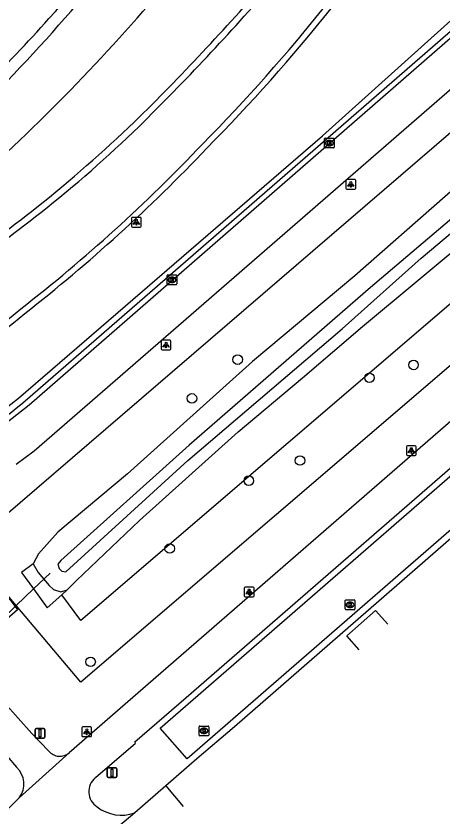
# Model space of a CAD drawing. Extents: x 155018 to 156648, y 383980 to 385733.
# Drawn here: x 156128 to 156171.6, y 384255.9 to 384337.8 of the extents above; entities that cross this region are included whole.
import ezdxf

# ---------------------------------------------------------------- set-up
doc = ezdxf.new("R2010")
doc.units = 0
for name, color, linetype in [('IMGEO_Berm_groen', 7, 'Continuous'), ('IMGEO_Boom', 7, 'Continuous'), ('IMGEO_Duiker', 7, 'Continuous'), ('IMGEO_Fietspad_gesloten', 7, 'Continuous'), ('IMGEO_Greppel_droge_sloot', 7, 'Continuous'), ('IMGEO_Groenvoorziening', 7, 'Continuous'), ('IMGEO_Kolk', 7, 'Continuous'), ('IMGEO_Lichtpunt', 7, 'Continuous'), ('IMGEO_Loofbos', 7, 'Continuous'), ('IMGEO_Muur', 7, 'Continuous'), ('IMGEO_Rijbaan_lokaal_gesloten', 7, 'Continuous'), ('IMGEO_Rijbaan_lokaal_open', 7, 'Continuous'), ('IMGEO_Terreindeel_gesloten', 7, 'Continuous'), ('IMGEO_Verkeersbordpaal', 7, 'Continuous'), ('IMGEO_Waterloop', 7, 'Continuous')]:
    doc.layers.add(name, color=color, linetype=linetype)

msp = doc.modelspace()

# ---------------------------------------------------------------- linework, layer by layer
at = {"layer": 'IMGEO_Berm_groen'}
for points in [[(156128.272, 384298.679), (156159.305, 384325.508), (156177.136, 384341.571), (156193.212, 384357.863), (156199.318, 384364.48)], [(156214.35, 384338.025), (156134.617, 384269.644), (156128.031, 384277.497), (156123.05, 384283.437), (156200.868, 384350.384)], [(156120.399, 384274.701), (156126.291, 384279.514), (156127.917, 384277.387), (156128.166, 384277.061), (156122.588, 384272.255)]]:
    msp.add_lwpolyline(points, dxfattribs=at)
for centre, radius, start, end in [((155989.159, 384470.627), 201.431, 311.1335, 319.42567), ((156036.956, 384414.832), 147.75, 295.82436, 308.17341)]:
    msp.add_arc(centre, radius, start, end, dxfattribs=at)
at = {"layer": 'IMGEO_Boom'}
for centre in [(156150.653, 384302.638), (156168.623, 384302.092), (156164.119, 384300.783), (156145.98, 384298.671), (156157.017, 384292.318), (156151.794, 384290.256), (156143.711, 384283.327), (156135.62, 384271.74)]:
    msp.add_circle(centre, 0.489, dxfattribs=at)
at = {"layer": 'IMGEO_Duiker'}
msp.add_lwpolyline([(156113.08, 384262.046), (156113.675, 384263.671), (156115.251, 384265.189), (156122.588, 384272.255), (156127.917, 384277.387), (156128.031, 384277.497), (156129.797, 384279.198), (156131.476, 384280.815)], dxfattribs=at)
at = {"layer": 'IMGEO_Fietspad_gesloten'}
for points in [[(156225.198, 384342.177), (156179.673, 384302.64), (156142.806, 384270.572), (156133.424, 384262.426)], [(156136.117, 384259.9), (156140.218, 384263.42), (156140.135, 384263.557), (156145.375, 384268.085), (156181.954, 384299.859)], [(156131.363, 384262.618), (156129.613, 384264.401), (156122.588, 384272.255)], [(156120.169, 384270.161), (156127.057, 384262.14), (156128.048, 384260.964)], [(156128.329, 384257.837), (156133.419, 384262.42), (156133.424, 384262.426)]]:
    msp.add_lwpolyline(points, dxfattribs=at)
for centre, radius, start, end in [((156132.487, 384263.525), 1.444, 218.90631, 310.44922), ((156126.499, 384259.249), 2.311, 322.34689, 47.92301), ((156137.29, 384258.47), 1.85, 129.37408, 237.40605), ((156141.325, 384243.563), 19.303, 132.31714, 157.46651), ((156138.767, 384260.079), 4.019, 232.0116, 289.83464)]:
    msp.add_arc(centre, radius, start, end, dxfattribs=at)
at = {"layer": 'IMGEO_Greppel_droge_sloot'}
msp.add_lwpolyline([(156142.745, 384264.974), (156181.408, 384298.551), (156184.153, 384295.426), (156145.486, 384261.812), (156142.745, 384264.974)], dxfattribs=at)
at = {"layer": 'IMGEO_Groenvoorziening'}
for points in [[(156133.229, 384279.084), (156134.174, 384280.068), (156140.606, 384286.194), (156150.71, 384295.249), (156157.275, 384300.791), (156163.418, 384306.011), (156174.984, 384315.679), (156180.422, 384320.643), (156187.241, 384326.576), (156196.913, 384334.897), (156206.373, 384343.345), (156209.975, 384346.566), (156212.547, 384348.449), (156215.271, 384350.586)], [(156132.685, 384278.599), (156133.229, 384279.084)]]:
    msp.add_lwpolyline(points, dxfattribs=at)
for centre, radius, start, end in [((155979.881, 384473.513), 203.586, 318.0818, 326.97966), ((155974.711, 384476.945), 210.926, 315.73621, 319.94577), ((156012.709, 384443.323), 158.99, 311.1326, 318.27413)]:
    msp.add_arc(centre, radius, start, end, dxfattribs=at)
at = {"layer": 'IMGEO_Kolk'}
for p, q in [((156159.514, 384324.347), (156159.514, 384325.199)), ((156159.589, 384325.273), (156160.441, 384325.273)), ((156160.002, 384325.053), (156160.027, 384325.053)), ((156160.515, 384325.199), (156160.515, 384324.347)), ((156160.441, 384324.273), (156159.589, 384324.273)), ((156160.025, 384324.493), (156160, 384324.493)), ((156143.435, 384310.368), (156143.435, 384311.22)), ((156143.51, 384311.294), (156144.362, 384311.294)), ((156143.923, 384311.074), (156143.948, 384311.074)), ((156144.436, 384311.22), (156144.436, 384310.368)), ((156144.362, 384310.294), (156143.51, 384310.294)), ((156143.946, 384310.514), (156143.921, 384310.514)), ((156161.714, 384278.072), (156162.566, 384278.072)), ((156161.639, 384277.146), (156161.639, 384277.998)), ((156162.15, 384277.292), (156162.125, 384277.292)), ((156162.127, 384277.852), (156162.152, 384277.852)), ((156162.64, 384277.998), (156162.64, 384277.146)), ((156162.566, 384277.072), (156161.714, 384277.072)), ((156146.707, 384264.249), (156146.707, 384265.101)), ((156146.782, 384265.175), (156147.634, 384265.175)), ((156147.195, 384264.955), (156147.22, 384264.955)), ((156147.708, 384265.101), (156147.708, 384264.249)), ((156147.634, 384264.175), (156146.782, 384264.175)), ((156147.218, 384264.395), (156147.193, 384264.395))]:
    msp.add_line(p, q, dxfattribs=at)
for points in [[(156159.514, 384324.347), (156159.514, 384325.199)], [(156159.589, 384325.273), (156160.441, 384325.273)], [(156159.835, 384324.973), (156159.958, 384324.973), (156159.958, 384324.822), (156160.088, 384324.973), (156160.252, 384324.973), (156160.106, 384324.822), (156160.259, 384324.573), (156160.107, 384324.573), (156160.022, 384324.737), (156159.958, 384324.67), (156159.958, 384324.573), (156159.835, 384324.573), (156159.835, 384324.973)], [(156160.515, 384325.199), (156160.515, 384324.347)], [(156160.441, 384324.273), (156159.589, 384324.273)], [(156143.435, 384310.368), (156143.435, 384311.22)], [(156143.51, 384311.294), (156144.362, 384311.294)], [(156143.756, 384310.994), (156143.879, 384310.994), (156143.879, 384310.843), (156144.009, 384310.994), (156144.173, 384310.994), (156144.027, 384310.843), (156144.18, 384310.594), (156144.028, 384310.594), (156143.943, 384310.758), (156143.879, 384310.691), (156143.879, 384310.594), (156143.756, 384310.594), (156143.756, 384310.994)], [(156144.436, 384311.22), (156144.436, 384310.368)], [(156144.362, 384310.294), (156143.51, 384310.294)], [(156161.714, 384278.072), (156162.566, 384278.072)], [(156161.639, 384277.146), (156161.639, 384277.998)], [(156161.96, 384277.772), (156162.083, 384277.772), (156162.083, 384277.621), (156162.213, 384277.772), (156162.377, 384277.772), (156162.231, 384277.621), (156162.384, 384277.372), (156162.232, 384277.372), (156162.147, 384277.536), (156162.083, 384277.469), (156162.083, 384277.372), (156161.96, 384277.372), (156161.96, 384277.772)], [(156162.64, 384277.998), (156162.64, 384277.146)], [(156162.566, 384277.072), (156161.714, 384277.072)], [(156146.707, 384264.249), (156146.707, 384265.101)], [(156146.782, 384265.175), (156147.634, 384265.175)], [(156147.708, 384265.101), (156147.708, 384264.249)], [(156147.634, 384264.175), (156146.782, 384264.175)], [(156147.028, 384264.875), (156147.151, 384264.875), (156147.151, 384264.724), (156147.281, 384264.875), (156147.445, 384264.875), (156147.299, 384264.724), (156147.452, 384264.475), (156147.3, 384264.475), (156147.215, 384264.639), (156147.151, 384264.572), (156147.151, 384264.475), (156147.028, 384264.475), (156147.028, 384264.875)]]:
    msp.add_lwpolyline(points, dxfattribs=at)
for centre, start, end in [((156159.591, 384325.197), 91.55205, 178.44795), ((156159.591, 384325.197), 91.55205, 178.44795), ((156160.439, 384325.197), 1.55205, 88.44795), ((156160.439, 384325.197), 1.55205, 88.44795), ((156159.591, 384324.349), 181.55205, 268.44795), ((156159.591, 384324.349), 181.55205, 268.44795), ((156160.439, 384324.349), 271.55205, 358.44795), ((156160.439, 384324.349), 271.55205, 358.44795), ((156143.512, 384311.218), 91.55205, 178.44795), ((156143.512, 384311.218), 91.55205, 178.44795), ((156144.36, 384311.218), 1.55205, 88.44795), ((156144.36, 384311.218), 1.55205, 88.44795), ((156143.512, 384310.37), 181.55205, 268.44795), ((156143.512, 384310.37), 181.55205, 268.44795), ((156144.36, 384310.37), 271.55205, 358.44795), ((156144.36, 384310.37), 271.55205, 358.44795), ((156161.716, 384277.996), 91.55205, 178.44795), ((156161.716, 384277.996), 91.55205, 178.44795), ((156162.564, 384277.996), 1.55205, 88.44795), ((156162.564, 384277.996), 1.55205, 88.44795), ((156161.716, 384277.148), 181.55205, 268.44795), ((156161.716, 384277.148), 181.55205, 268.44795), ((156162.564, 384277.148), 271.55205, 358.44795), ((156162.564, 384277.148), 271.55205, 358.44795), ((156146.784, 384265.099), 91.55205, 178.44795), ((156146.784, 384265.099), 91.55205, 178.44795), ((156147.632, 384265.099), 1.55205, 88.44795), ((156147.632, 384265.099), 1.55205, 88.44795), ((156146.784, 384264.251), 181.55205, 268.44795), ((156146.784, 384264.251), 181.55205, 268.44795), ((156147.632, 384264.251), 271.55205, 358.44795), ((156147.632, 384264.251), 271.55205, 358.44795)]:
    msp.add_arc(centre, 0.0765, start, end, dxfattribs=at)
for centre, major_axis, ratio, start_param, end_param in [((156160.001, 384324.773), (-0.387, 0.002), 0.722429, 4.712389, 7.853982), ((156160.026, 384324.773), (-0.39, 0.002), 0.717154, 1.570796, 4.712389), ((156143.922, 384310.794), (-0.387, 0.002), 0.722429, 4.712389, 7.853982), ((156143.947, 384310.794), (-0.39, 0.002), 0.717154, 1.570796, 4.712389), ((156162.126, 384277.572), (-0.387, 0.002), 0.722429, 4.712389, 7.853982), ((156162.151, 384277.572), (-0.39, 0.002), 0.717154, 1.570796, 4.712389), ((156147.194, 384264.675), (-0.387, 0.002), 0.722429, 4.712389, 7.853982), ((156147.219, 384264.675), (-0.39, 0.002), 0.717154, 1.570796, 4.712389)]:
    msp.add_ellipse(centre, major_axis=major_axis, ratio=ratio, start_param=start_param, end_param=end_param, dxfattribs=at)
at = {"layer": 'IMGEO_Lichtpunt'}
for p, q in [((156161.716, 384320.959), (156161.716, 384320.152)), ((156161.716, 384320.959), (156161.716, 384320.152)), ((156162.618, 384321.054), (156161.81, 384321.054)), ((156162.618, 384321.054), (156161.81, 384321.054)), ((156162.712, 384320.152), (156162.712, 384320.959)), ((156162.712, 384320.152), (156162.712, 384320.959)), ((156161.81, 384320.058), (156162.618, 384320.058)), ((156161.81, 384320.058), (156162.618, 384320.058)), ((156139.797, 384317.085), (156139.797, 384316.278)), ((156139.797, 384317.085), (156139.797, 384316.278)), ((156140.699, 384317.18), (156139.891, 384317.18)), ((156140.699, 384317.18), (156139.891, 384317.18)), ((156140.793, 384316.278), (156140.793, 384317.085)), ((156140.793, 384316.278), (156140.793, 384317.085)), ((156139.891, 384316.184), (156140.699, 384316.184)), ((156139.891, 384316.184), (156140.699, 384316.184)), ((156142.834, 384304.534), (156142.834, 384303.727)), ((156142.834, 384304.534), (156142.834, 384303.727)), ((156143.736, 384304.629), (156142.928, 384304.629)), ((156143.736, 384304.629), (156142.928, 384304.629)), ((156143.83, 384303.727), (156143.83, 384304.534)), ((156143.83, 384303.727), (156143.83, 384304.534)), ((156142.928, 384303.633), (156143.736, 384303.633)), ((156142.928, 384303.633), (156143.736, 384303.633)), ((156167.899, 384293.736), (156167.899, 384292.929)), ((156167.899, 384293.736), (156167.899, 384292.929)), ((156168.801, 384293.831), (156167.993, 384293.831)), ((156168.801, 384293.831), (156167.993, 384293.831)), ((156168.895, 384292.929), (156168.895, 384293.736)), ((156168.895, 384292.929), (156168.895, 384293.736)), ((156167.993, 384292.835), (156168.801, 384292.835)), ((156167.993, 384292.835), (156168.801, 384292.835)), ((156151.329, 384279.285), (156151.329, 384278.478)), ((156151.329, 384279.285), (156151.329, 384278.478)), ((156152.231, 384279.38), (156151.423, 384279.38)), ((156152.231, 384279.38), (156151.423, 384279.38)), ((156152.325, 384278.478), (156152.325, 384279.285)), ((156152.325, 384278.478), (156152.325, 384279.285)), ((156151.423, 384278.384), (156152.231, 384278.384)), ((156151.423, 384278.384), (156152.231, 384278.384)), ((156134.729, 384264.995), (156134.729, 384264.188)), ((156134.729, 384264.995), (156134.729, 384264.188)), ((156135.631, 384265.09), (156134.823, 384265.09)), ((156135.631, 384265.09), (156134.823, 384265.09)), ((156135.725, 384264.188), (156135.725, 384264.995)), ((156135.725, 384264.188), (156135.725, 384264.995)), ((156134.823, 384264.094), (156135.631, 384264.094)), ((156134.823, 384264.094), (156135.631, 384264.094))]:
    msp.add_line(p, q, dxfattribs=at)
for points in [[(156162.09, 384320.623), (156162.129, 384320.595), (156161.941, 384320.333), (156161.903, 384320.36), (156162.09, 384320.623)], [(156162.302, 384320.595), (156162.34, 384320.622), (156162.527, 384320.36), (156162.488, 384320.332), (156162.302, 384320.595)], [(156162.192, 384320.575), (156162.239, 384320.575), (156162.239, 384320.253), (156162.192, 384320.253), (156162.192, 384320.575)], [(156140.171, 384316.749), (156140.21, 384316.721), (156140.022, 384316.459), (156139.984, 384316.486), (156140.171, 384316.749)], [(156140.273, 384316.701), (156140.32, 384316.701), (156140.32, 384316.379), (156140.273, 384316.379), (156140.273, 384316.701)], [(156140.383, 384316.721), (156140.421, 384316.748), (156140.608, 384316.486), (156140.569, 384316.458), (156140.383, 384316.721)], [(156143.208, 384304.198), (156143.247, 384304.17), (156143.059, 384303.908), (156143.021, 384303.935), (156143.208, 384304.198)], [(156143.31, 384304.15), (156143.357, 384304.15), (156143.357, 384303.828), (156143.31, 384303.828), (156143.31, 384304.15)], [(156143.42, 384304.17), (156143.458, 384304.197), (156143.645, 384303.935), (156143.606, 384303.907), (156143.42, 384304.17)], [(156168.273, 384293.4), (156168.312, 384293.372), (156168.124, 384293.11), (156168.086, 384293.137), (156168.273, 384293.4)], [(156168.375, 384293.352), (156168.422, 384293.352), (156168.422, 384293.03), (156168.375, 384293.03), (156168.375, 384293.352)], [(156168.485, 384293.372), (156168.523, 384293.399), (156168.71, 384293.137), (156168.671, 384293.109), (156168.485, 384293.372)], [(156151.703, 384278.949), (156151.742, 384278.921), (156151.554, 384278.659), (156151.516, 384278.686), (156151.703, 384278.949)], [(156151.805, 384278.901), (156151.852, 384278.901), (156151.852, 384278.579), (156151.805, 384278.579), (156151.805, 384278.901)], [(156151.915, 384278.921), (156151.953, 384278.948), (156152.14, 384278.686), (156152.101, 384278.658), (156151.915, 384278.921)], [(156135.103, 384264.659), (156135.142, 384264.631), (156134.954, 384264.369), (156134.916, 384264.396), (156135.103, 384264.659)], [(156135.205, 384264.611), (156135.252, 384264.611), (156135.252, 384264.289), (156135.205, 384264.289), (156135.205, 384264.611)], [(156135.315, 384264.631), (156135.353, 384264.658), (156135.54, 384264.396), (156135.501, 384264.368), (156135.315, 384264.631)]]:
    msp.add_lwpolyline(points, dxfattribs=at)
for centre in [(156162.215, 384320.757), (156140.296, 384316.883), (156143.333, 384304.332), (156168.398, 384293.534), (156151.828, 384279.083), (156135.228, 384264.793)]:
    msp.add_circle(centre, 0.0994, dxfattribs=at)
for centre, start, end in [((156161.81, 384320.959), 90, 180), ((156161.81, 384320.959), 90, 180), ((156162.618, 384320.959), 0, 90), ((156162.618, 384320.959), 0, 90), ((156161.81, 384320.152), 180, 270), ((156161.81, 384320.152), 180, 270), ((156162.618, 384320.152), 270, 0), ((156162.618, 384320.152), 270, 360), ((156139.891, 384317.085), 90, 180), ((156139.891, 384317.085), 90, 180), ((156140.699, 384317.085), 0, 90), ((156140.699, 384317.085), 0, 90), ((156139.891, 384316.278), 180, 270), ((156139.891, 384316.278), 180, 270), ((156140.699, 384316.278), 270, 0), ((156140.699, 384316.278), 270, 360), ((156142.928, 384304.534), 90, 180), ((156142.928, 384304.534), 90, 180), ((156143.736, 384304.534), 0, 90), ((156143.736, 384304.534), 0, 90), ((156142.928, 384303.727), 180, 270), ((156142.928, 384303.727), 180, 270), ((156143.736, 384303.727), 270, 0), ((156143.736, 384303.727), 270, 360), ((156167.993, 384293.736), 90, 180), ((156167.993, 384293.736), 90, 180), ((156168.801, 384293.736), 0, 90), ((156168.801, 384293.736), 0, 90), ((156167.993, 384292.929), 180, 270), ((156167.993, 384292.929), 180, 270), ((156168.801, 384292.929), 270, 0), ((156168.801, 384292.929), 270, 360), ((156151.423, 384279.285), 90, 180), ((156151.423, 384279.285), 90, 180), ((156152.231, 384279.285), 0, 90), ((156152.231, 384279.285), 0, 90), ((156151.423, 384278.478), 180, 270), ((156151.423, 384278.478), 180, 270), ((156152.231, 384278.478), 270, 0), ((156152.231, 384278.478), 270, 360), ((156134.823, 384264.995), 90, 180), ((156134.823, 384264.995), 90, 180), ((156135.631, 384264.995), 0, 90), ((156135.631, 384264.995), 0, 90), ((156134.823, 384264.188), 180, 270), ((156134.823, 384264.188), 180, 270), ((156135.631, 384264.188), 270, 0), ((156135.631, 384264.188), 270, 360)]:
    msp.add_arc(centre, 0.0946, start, end, dxfattribs=at)
at = {"layer": 'IMGEO_Loofbos'}
for points in [[(156215.271, 384350.586), (156215.791, 384351.328), (156215.795, 384352.06), (156214.963, 384353.437), (156213.44, 384354.808), (156212.752, 384354.846), (156212.278, 384354.56), (156209.669, 384351.866), (156204.935, 384348.011), (156198.836, 384341.629), (156194.703, 384339.163), (156184.37, 384330.235), (156171.849, 384319.297), (156162.617, 384311.194), (156152.183, 384302.46), (156139.385, 384290.959), (156132.287, 384284.982), (156130.302, 384282.781), (156129.772, 384281.752)], [(156215.271, 384350.586), (156217.036, 384352.009), (156219.615, 384348.849), (156134.612, 384275.951), (156132.685, 384278.599)], [(156129.772, 384281.752), (156128.58, 384280.881), (156129.797, 384279.198), (156131.193, 384277.268), (156132.685, 384278.599)]]:
    msp.add_lwpolyline(points, dxfattribs=at)
at = {"layer": 'IMGEO_Muur'}
for centre, radius, start, end in [((156015.23, 384454.568), 185.069, 315.42057, 327.22502), ((156015.404, 384454.43), 185.466, 315.41521, 327.23236), ((155967.754, 384502.242), 245.836, 314.51429, 319.14754), ((155956.713, 384512.598), 261.629, 314.64791, 319.01482), ((156032.315, 384439.92), 156.15, 308.78979, 313.65445), ((156045.323, 384425.068), 137.094, 308.43836, 314.00874), ((156025.501, 384439.933), 167.512, 307.94343, 316.52057), ((156023.74, 384441.873), 170.742, 308.01216, 316.4527), ((155942.904, 384558.955), 304.983, 303.68004, 307.87291), ((155942.474, 384559.563), 306.395, 303.68433, 307.86752), ((156026.008, 384431.924), 160.948, 301.05706, 309.5541), ((156025.905, 384432.068), 161.742, 301.06166, 309.54725)]:
    msp.add_arc(centre, radius, start, end, dxfattribs=at)
at = {"layer": 'IMGEO_Rijbaan_lokaal_gesloten'}
for points in [[(156126.837, 384296.038), (156128.093, 384297.017), (156129.332, 384298.018), (156197.677, 384357.569)], [(156128.004, 384291.936), (156129.853, 384293.316), (156194.547, 384349.524), (156200.436, 384354.534), (156204.131, 384357.915)], [(156128.944, 384298.42), (156197.352, 384357.948)], [(156186.389, 384296.505), (156150.342, 384265.11), (156146.482, 384261.814), (156143.307, 384259.057)], [(156143.307, 384259.057), (156140.131, 384256.299)], [(156143.307, 384259.057), (156145.084, 384256.945)], [(156140.131, 384256.299), (156134.722, 384251.725)]]:
    msp.add_lwpolyline(points, dxfattribs=at)
msp.add_arc((156079.037, 384357.303), 77.187, 303.23896, 310.28335, dxfattribs=at)
at = {"layer": 'IMGEO_Rijbaan_lokaal_open'}
msp.add_lwpolyline([(156163.064, 384272.968), (156161.799, 384274.409), (156164.753, 384276.989), (156165.99, 384275.576)], dxfattribs=at)
at = {"layer": 'IMGEO_Terreindeel_gesloten'}
msp.add_lwpolyline([(156129.772, 384281.752), (156130.266, 384280.865), (156131.389, 384279.552), (156131.842, 384279.126), (156132.591, 384278.885), (156133.229, 384279.084)], dxfattribs=at)
at = {"layer": 'IMGEO_Verkeersbordpaal'}
for p, q in [((156130.059, 384264.933), (156130.849, 384264.933)), ((156130.849, 384264.933), (156130.059, 384264.933)), ((156129.959, 384264.033), (156129.959, 384264.833)), ((156129.959, 384264.833), (156129.959, 384264.033)), ((156130.949, 384264.833), (156130.949, 384264.033)), ((156130.949, 384264.033), (156130.949, 384264.833)), ((156130.849, 384263.933), (156130.059, 384263.933)), ((156130.059, 384263.933), (156130.849, 384263.933)), ((156137.42, 384260.902), (156138.21, 384260.902)), ((156138.21, 384260.902), (156137.42, 384260.902)), ((156137.32, 384260.002), (156137.32, 384260.802)), ((156137.32, 384260.802), (156137.32, 384260.002)), ((156138.31, 384260.802), (156138.31, 384260.002)), ((156138.31, 384260.002), (156138.31, 384260.802)), ((156138.21, 384259.902), (156137.42, 384259.902)), ((156137.42, 384259.902), (156138.21, 384259.902))]:
    msp.add_line(p, q, dxfattribs=at)
for points in [[(156130.379, 384264.808), (156130.529, 384264.808), (156130.529, 384264.058), (156130.379, 384264.058), (156130.379, 384264.808)], [(156137.74, 384260.777), (156137.89, 384260.777), (156137.89, 384260.027), (156137.74, 384260.027), (156137.74, 384260.777)]]:
    msp.add_lwpolyline(points, dxfattribs=at)
for centre, start, end in [((156130.059, 384264.833), 90, 180), ((156130.059, 384264.833), 90, 180), ((156130.849, 384264.833), 0, 90), ((156130.849, 384264.833), 360, 90), ((156130.059, 384264.033), 180, 270), ((156130.059, 384264.033), 180, 270), ((156130.849, 384264.033), 270, 0), ((156130.849, 384264.033), 270, 0), ((156137.42, 384260.802), 90, 180), ((156137.42, 384260.802), 90, 180), ((156138.21, 384260.802), 0, 90), ((156138.21, 384260.802), 360, 90), ((156137.42, 384260.002), 180, 270), ((156137.42, 384260.002), 180, 270), ((156138.21, 384260.002), 270, 0), ((156138.21, 384260.002), 270, 0)]:
    msp.add_arc(centre, 0.1, start, end, dxfattribs=at)
at = {"layer": 'IMGEO_Waterloop'}
for points in [[(156199.92, 384340.306), (156183.045, 384326.001), (156164.233, 384310.018), (156145.684, 384293.88), (156132.575, 384282.11), (156132.266, 384281.719), (156132.414, 384281.275), (156132.697, 384281.013), (156133.088, 384280.926), (156145.565, 384292.339), (156161.324, 384305.768)], [(156161.324, 384305.768), (156169.405, 384313.011), (156181.997, 384323.59), (156195.464, 384334.904), (156201.495, 384340.032)]]:
    msp.add_lwpolyline(points, dxfattribs=at)

doc.saveas('drawing.dxf')
